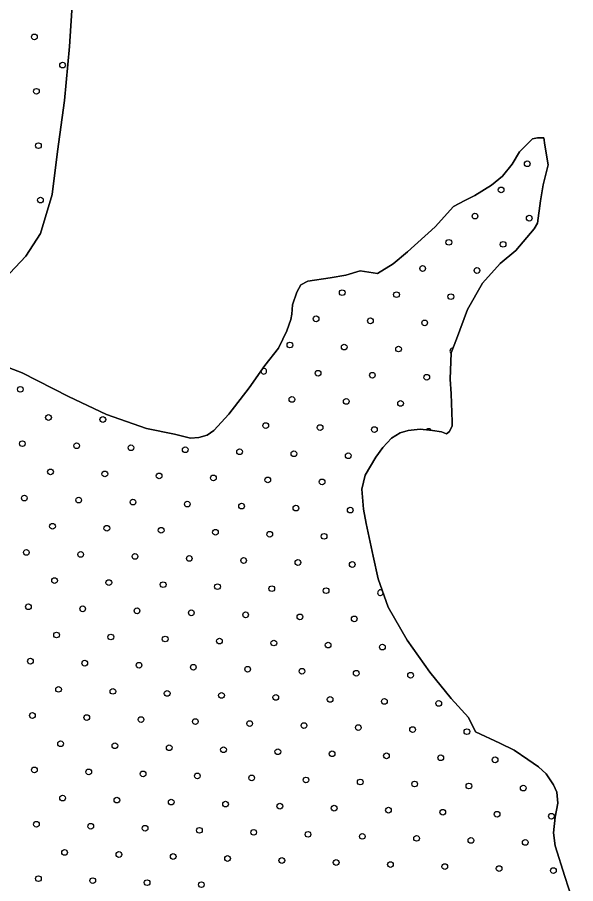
# Model space of a CAD drawing. Extents: x 1788175 to 1969470, y 584502 to 738744.
# Drawn here: x 1809482 to 1811554, y 722300 to 725513 of the extents above; entities that cross this region are included whole.
import ezdxf

# ---------------------------------------------------------------- set-up
doc = ezdxf.new("R2010")
doc.units = 0
for name, color, linetype in [('DESIGN - SCRATCH - User 1', 7, 'Continuous'), ('DESIGN - TRAFFIC CONTROL PERMANENT - Pavement Marking Text', 7, 'Continuous'), ('DESIGN - TRANSPORTATION - Edge of Traveled Way', 7, 'Continuous')]:
    doc.layers.add(name, color=color, linetype=linetype)

msp = doc.modelspace()

# ---------------------------------------------------------------- linework, layer by layer
at = {"layer": 'DESIGN - SCRATCH - User 1'}
for points in [[(1809513.2, 724627.1), (1809567.2, 724711.3), (1809611.1, 724855.6), (1809631.1, 725015.8), (1809657.1, 725204.1), (1809675, 725404.5), (1809687, 725576.7)], [(1811554.3, 722200.7), (1811514.3, 722326.8), (1811478.3, 722440.9), (1811472.3, 722489), (1811478.3, 722547.1), (1811488.3, 722599.2), (1811484.3, 722639.2), (1811472.3, 722667.2), (1811444.3, 722707.3), (1811416.3, 722733.3), (1811376.4, 722761.2), (1811326.4, 722795.2), (1811272.4, 722821.2), (1811182.5, 722863.1), (1811156.5, 722917.1), (1811092.5, 722987.1), (1811012.5, 723085.1), (1810928.6, 723203.2), (1810858.6, 723325.3), (1810820.6, 723431.4), (1810802.6, 723515.5), (1810776.6, 723635.6), (1810766.6, 723689.6), (1810760.6, 723763.7), (1810772.6, 723815.8), (1810812.6, 723882), (1810838.5, 723918.1), (1810870.5, 723952.2), (1810902.5, 723972.3), (1810932.5, 723980.3), (1810976.5, 723986.4), (1811022.4, 723980.5), (1811056.4, 723976.5), (1811074.4, 723968.5), (1811086.4, 723976.6), (1811096.4, 723998.6), (1811096.4, 724012.6), (1811092.4, 724116.8), (1811088.4, 724170.8), (1811092.4, 724269), (1811112.4, 724319.1), (1811152.3, 724429.3), (1811208.3, 724527.5), (1811274.2, 724599.7), (1811332.2, 724647.9), (1811400.2, 724728.1), (1811412.1, 724750.2), (1811424.1, 724832.3), (1811434.1, 724892.4), (1811452.1, 724966.6), (1811440.1, 725038.6), (1811436.1, 725066.7), (1811412.1, 725066.6), (1811394.1, 725062.6), (1811376.1, 725044.6), (1811346.2, 725014.5), (1811318.2, 724968.4), (1811282.2, 724924.2), (1811242.2, 724890.1), (1811180.3, 724852), (1811142.3, 724833.9), (1811100.3, 724811.8), (1811032.4, 724735.6), (1810930.4, 724643.3), (1810876.5, 724599.1), (1810818.5, 724563), (1810754.5, 724572.9), (1810700.6, 724556.8), (1810642.6, 724546.7), (1810560.6, 724534.6), (1810534.7, 724520.5), (1810518.7, 724494.4), (1810502.7, 724446.3), (1810500.7, 724412.3), (1810496.7, 724392.3), (1810482.7, 724350.2), (1810466.7, 724320.1), (1810450.7, 724286), (1810400.8, 724221.9), (1810342.8, 724139.6), (1810266.8, 724041.4), (1810210.9, 723981.2), (1810186.9, 723963.2), (1810154.9, 723955.1), (1810124.9, 723953), (1810065, 723967), (1809961, 723988.8), (1809813.1, 724040.7), (1809671.2, 724106.6), (1809499.3, 724194.4), (1809369.3, 724244.3)], [(1809413.3, 724522.8), (1809513.2, 724627.1)]]:
    msp.add_lwpolyline(points, dxfattribs=at)
at = {"layer": 'DESIGN - TRAFFIC CONTROL PERMANENT - Pavement Marking Text'}
for centre in [(1809545.2, 725440.4), (1809649.7, 725335.8), (1809552.6, 725238.7), (1809560.1, 725037.1), (1811374.6, 724969.9), (1811277.5, 724872.9), (1809567.6, 724835.5), (1811180.5, 724775.8), (1811382.1, 724768.3), (1811083.4, 724678.7), (1811285, 724671.2), (1810986.3, 724581.6), (1811187.9, 724574.2), (1810687.6, 724492), (1810889.2, 724484.6), (1811090.9, 724477.1), (1810590.6, 724395), (1810792.2, 724387.5), (1810993.8, 724380), (1810493.5, 724297.9), (1810695.1, 724290.4), (1810896.7, 724283), (1810598, 724193.4), (1810799.6, 724185.9), (1811001.3, 724178.4), (1809492.9, 724133.6), (1810501, 724096.3), (1810702.6, 724088.8), (1810904.2, 724081.4), (1809597.4, 724029.1), (1809799.1, 724021.6), (1810403.9, 723999.2), (1810605.5, 723991.7), (1810807.1, 723984.3), (1809500.4, 723932), (1809702, 723924.5), (1809903.6, 723917.1), (1810105.2, 723909.6), (1810306.8, 723902.1), (1810508.4, 723894.7), (1810710, 723887.2), (1809604.9, 723827.5), (1809806.5, 723820), (1810008.1, 723812.5), (1810209.7, 723805.1), (1810411.4, 723797.6), (1810613, 723790.1), (1809507.8, 723730.4), (1809709.5, 723722.9), (1809911.1, 723715.5), (1810112.7, 723708), (1810314.3, 723700.5), (1810515.9, 723693.1), (1810717.5, 723685.6), (1809612.4, 723625.9), (1809814, 723618.4), (1810015.6, 723610.9), (1810217.2, 723603.5), (1810418.8, 723596), (1810620.4, 723588.5), (1809515.3, 723528.8), (1809716.9, 723521.3), (1809918.5, 723513.9), (1810120.1, 723506.4), (1810321.8, 723498.9), (1810523.4, 723491.5), (1810725, 723484), (1809619.9, 723424.3), (1809821.5, 723416.8), (1810023.1, 723409.3), (1810224.7, 723401.8), (1810426.3, 723394.4), (1810627.9, 723386.9), (1809522.8, 723327.2), (1809724.4, 723319.7), (1809926, 723312.2), (1810127.6, 723304.8), (1810329.2, 723297.3), (1810530.8, 723289.8), (1810732.4, 723282.4), (1809627.3, 723222.6), (1809828.9, 723215.2), (1810030.5, 723207.7), (1810232.1, 723200.2), (1810433.8, 723192.8), (1810635.4, 723185.3), (1810837, 723177.8), (1809530.2, 723125.6), (1809731.9, 723118.1), (1809933.5, 723110.6), (1810135.1, 723103.2), (1810336.7, 723095.7), (1810538.3, 723088.2), (1810739.9, 723080.8), (1810941.5, 723073.3), (1809634.8, 723021), (1809836.4, 723013.6), (1810038, 723006.1), (1810239.6, 722998.6), (1810441.2, 722991.2), (1810642.8, 722983.7), (1810844.4, 722976.2), (1811046.1, 722968.8), (1809537.7, 722924), (1809739.3, 722916.5), (1809940.9, 722909), (1810142.5, 722901.6), (1810344.2, 722894.1), (1810545.8, 722886.6), (1810747.4, 722879.2), (1810949, 722871.7), (1811150.6, 722864.2), (1809642.3, 722819.4), (1809843.9, 722812), (1810045.5, 722804.5), (1810247.1, 722797), (1810448.7, 722789.6), (1810650.3, 722782.1), (1810851.9, 722774.6), (1811053.5, 722767.2), (1811255.1, 722759.7), (1809545.2, 722722.3), (1809746.8, 722714.9), (1809948.4, 722707.4), (1810150, 722699.9), (1810351.6, 722692.5), (1810553.2, 722685), (1810754.8, 722677.5), (1810956.5, 722670.1), (1811158.1, 722662.6), (1811359.7, 722655.1), (1809649.7, 722617.8), (1809851.3, 722610.3), (1810052.9, 722602.9), (1810254.6, 722595.4), (1810456.2, 722587.9), (1810657.8, 722580.5), (1810859.4, 722573), (1811061, 722565.5), (1811262.6, 722558.1), (1811464.2, 722550.6), (1809552.6, 722520.7), (1809754.3, 722513.3), (1809955.9, 722505.8), (1810157.5, 722498.3), (1810359.1, 722490.9), (1810560.7, 722483.4), (1810762.3, 722475.9), (1810963.9, 722468.5), (1811165.5, 722461), (1811367.1, 722453.5), (1809657.2, 722416.2), (1809858.8, 722408.7), (1810060.4, 722401.3), (1810262, 722393.8), (1810463.6, 722386.3), (1810665.2, 722378.9), (1810866.8, 722371.4), (1811068.5, 722363.9), (1811270.1, 722356.5), (1811471.7, 722349), (1809560.1, 722319.1), (1809761.7, 722311.7), (1809963.3, 722304.2), (1810164.9, 722296.7)]:
    msp.add_circle(centre, 10.6, dxfattribs=at)
for centre, start, end in [((1809657.2, 725134.2), 148.3526, 195.9399), ((1811098.3, 724275.5), 85.469, 235.069), ((1810396.4, 724200.8), 180.4727, 109.1583), ((1811008.7, 723976.8), 23.246, 142.0262), ((1810829.5, 723379.4), 50.1222, 349.2749)]:
    msp.add_arc(centre, 10.6, start, end, dxfattribs=at)
at = {"layer": 'DESIGN - TRANSPORTATION - Edge of Traveled Way'}
for points in [[(1809687, 725576.7), (1809675, 725404.5), (1809657.1, 725204.1), (1809631.1, 725015.8), (1809611.1, 724855.6), (1809567.2, 724711.3), (1809513.2, 724627.1)], [(1809369.3, 724244.3), (1809499.3, 724194.4), (1809671.2, 724106.6), (1809813.1, 724040.7), (1809961, 723988.8), (1810065, 723967), (1810124.9, 723953), (1810154.9, 723955.1), (1810186.9, 723963.2), (1810210.9, 723981.2), (1810266.8, 724041.4), (1810342.8, 724139.6), (1810400.8, 724221.9), (1810450.7, 724286), (1810466.7, 724320.1), (1810482.7, 724350.2), (1810496.7, 724392.3), (1810500.7, 724412.3), (1810502.7, 724446.3), (1810518.7, 724494.4), (1810534.7, 724520.5), (1810560.6, 724534.6), (1810642.6, 724546.7), (1810700.6, 724556.8), (1810754.5, 724572.9), (1810818.5, 724563), (1810876.5, 724599.1), (1810930.4, 724643.3), (1811032.4, 724735.6), (1811100.3, 724811.8), (1811142.3, 724833.9), (1811180.3, 724852), (1811242.2, 724890.1), (1811282.2, 724924.2), (1811318.2, 724968.4), (1811346.2, 725014.5), (1811376.1, 725044.6), (1811394.1, 725062.6), (1811412.1, 725066.6), (1811436.1, 725066.7), (1811440.1, 725038.6), (1811452.1, 724966.6), (1811434.1, 724892.4), (1811424.1, 724832.3), (1811412.1, 724750.2), (1811400.2, 724728.1), (1811332.2, 724647.9), (1811274.2, 724599.7), (1811208.3, 724527.5), (1811152.3, 724429.3), (1811112.4, 724319.1), (1811092.4, 724269), (1811088.4, 724170.8), (1811092.4, 724116.8), (1811096.4, 724012.6), (1811096.4, 723998.6), (1811086.4, 723976.6), (1811074.4, 723968.5), (1811056.4, 723976.5), (1811022.4, 723980.5), (1810976.5, 723986.4), (1810932.5, 723980.3), (1810902.5, 723972.3), (1810870.5, 723952.2), (1810838.5, 723918.1), (1810812.6, 723882), (1810772.6, 723815.8), (1810760.6, 723763.7), (1810766.6, 723689.6), (1810776.6, 723635.6), (1810802.6, 723515.5), (1810820.6, 723431.4), (1810858.6, 723325.3), (1810928.6, 723203.2), (1811012.5, 723085.1), (1811092.5, 722987.1), (1811156.5, 722917.1), (1811182.5, 722863.1), (1811272.4, 722821.2), (1811326.4, 722795.2), (1811376.4, 722761.2), (1811416.3, 722733.3), (1811444.3, 722707.3), (1811472.3, 722667.2), (1811484.3, 722639.2), (1811488.3, 722599.2), (1811478.3, 722547.1), (1811472.3, 722489), (1811478.3, 722440.9), (1811514.3, 722326.8), (1811554.3, 722200.7)], [(1809513.2, 724627.1), (1809413.3, 724522.8)]]:
    msp.add_lwpolyline(points, dxfattribs=at)

doc.saveas('drawing.dxf')
